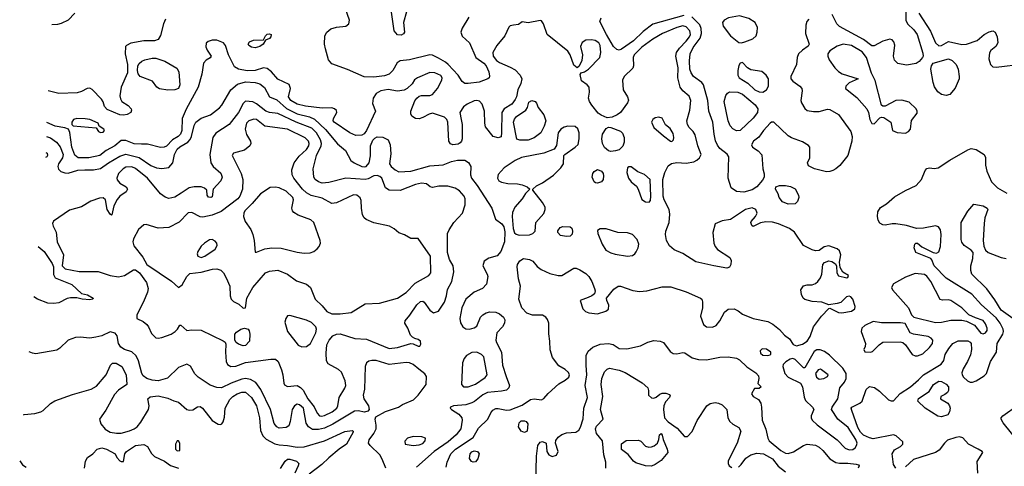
# Model space of a CAD drawing. Extents: x 1173029 to 1307123, y 522559 to 678521.
# Tile 427 of 623: x 1195359 to 1203581, y 612821 to 616549. Entities that reach past the tile are written whole.
import ezdxf

# ---------------------------------------------------------------- set-up
doc = ezdxf.new("R2010")
doc.units = 0

msp = doc.modelspace()

# ---------------------------------------------------------------- linework, layer by layer
at = {"layer": '0CON10XD'}
for points in [[(1199108.5, 616571.5), (1199052.4, 616477.6), (1199042.2, 616445), (1199052.7, 616412.7), (1199115.5, 616355.5), (1199169.1, 616235), (1199235, 616186.2), (1199255, 616164.4), (1199276.5, 616115), (1199283.3, 616076.7), (1199280, 616065), (1199267.5, 616055), (1199195, 616028.5), (1199105, 616015.5), (1199075, 616016.7), (1199055, 616032.9), (1199020, 616085), (1198938.1, 616175), (1198914.6, 616195), (1198857.3, 616227.3), (1198805, 616254), (1198785, 616256.1), (1198615.3, 616214.7), (1198535, 616206.2), (1198510.1, 616189.9), (1198474.8, 616125.2), (1198445, 616094.7), (1198405, 616081.3), (1198315, 616069.2), (1198235, 616071.2), (1198095, 616133.9), (1197965, 616180.9), (1197938.8, 616215), (1197912.7, 616305), (1197904.6, 616345), (1197906, 616414), (1197923.8, 616445), (1197956.7, 616473.3), (1198003, 616487), (1198083.5, 616496.5), (1198108, 616515), (1198111.9, 616545), (1198060.3, 616695)], [(1202760.8, 616685), (1202757.5, 616545), (1202773.6, 616515), (1202825, 616464.6), (1202852.8, 616425), (1202900.2, 616270.2), (1202902.5, 616245), (1202897, 616233), (1202869.7, 616200.3), (1202845, 616184.2), (1202765, 616170), (1202692.4, 616182.4), (1202665, 616212), (1202654.7, 616244.7), (1202666.3, 616336.3), (1202659.4, 616365), (1202645, 616382.5), (1202625, 616385.6), (1202565, 616370), (1202495, 616331.8), (1202475, 616332.4), (1202405, 616383.5), (1202205, 616491.3), (1202182.9, 616515), (1202142.1, 616592.1)], [(1196577.4, 616552.6), (1196558.9, 616515), (1196535, 616416.2), (1196516.2, 616383.8), (1196485, 616372.2), (1196395, 616372.9), (1196286.7, 616353.3), (1196250, 616335), (1196242, 616325), (1196239.2, 616265), (1196259.2, 616175), (1196260, 616105), (1196205, 615986.2), (1196195.5, 615915), (1196199.8, 615889.8), (1196212.9, 615865), (1196265, 615831.9), (1196289.4, 615805), (1196293, 615793), (1196286.7, 615775), (1196255, 615756.7), (1196225, 615751.2), (1196195, 615754.7), (1196089.5, 615799.5), (1196067.1, 615825), (1196055, 615863.8), (1196041.1, 615885), (1195965, 615965.6), (1195945, 615977.8), (1195923.3, 615975), (1195875, 615948.5), (1195840, 615940), (1195685, 615933.1), (1195595.5, 615955.6)], [(1195820, 616605), (1195764.6, 616545.4), (1195705, 616517.9), (1195675, 616509.2), (1195627, 616507)], [(1198589.5, 616615), (1198564, 616525), (1198570.8, 616445), (1198565, 616431.2), (1198545, 616420.6), (1198515, 616422.5), (1198486.4, 616455), (1198463.1, 616613.1)], [(1200905, 616583.3), (1200645, 616510.8), (1200565, 616451.9), (1200485, 616371.9), (1200385, 616302.2), (1200365, 616294.1), (1200345, 616299.6), (1200318.7, 616325), (1200259.6, 616425), (1200203.8, 616535), (1200213.8, 616565)], [(1201948.9, 616555), (1201932.1, 616535), (1201923, 616503), (1201921.5, 616435), (1201951.5, 616345), (1201941.8, 616328.2), (1201894.4, 616295.6), (1201863.1, 616265), (1201851.5, 616235), (1201846, 616174), (1201798.9, 616075), (1201797.1, 616055), (1201815.8, 616035), (1201874.4, 615995), (1201888.9, 615975), (1201892.2, 615955), (1201881.2, 615875), (1201886.4, 615855), (1201915, 615807.1), (1201935, 615791.1), (1201987.6, 615782.4), (1202035, 615782.2), (1202105, 615801.4), (1202125, 615800), (1202195, 615759.2), (1202298.9, 615615), (1202309.1, 615575), (1202308.2, 615535), (1202273.8, 615416.2), (1202207.4, 615332.6), (1202175, 615303.3), (1202149.5, 615290.5), (1202125, 615281.2), (1202095, 615280), (1201995, 615304.2), (1201945, 615330), (1201936.7, 615355), (1201956.7, 615395), (1201957.5, 615485), (1201945, 615498.8), (1201895, 615528.9), (1201805, 615561.9), (1201775, 615579.2), (1201655, 615692.9), (1201636.7, 615693.3), (1201625, 615684.3), (1201570.6, 615625), (1201532.1, 615567.9), (1201485.8, 615534.2), (1201470, 615505), (1201476.7, 615485), (1201525.8, 615455.8), (1201555, 615420), (1201564.4, 615305), (1201576.1, 615263.9), (1201574.1, 615235.9), (1201561.2, 615208.8), (1201515.3, 615154.7), (1201475, 615128.5), (1201405, 615109.6), (1201343.8, 615115), (1201300, 615145), (1201276.2, 615225), (1201281.2, 615405), (1201266.4, 615426.4), (1201205, 615472.9), (1201185, 615500.8), (1201169.3, 615539.3), (1201157.3, 615595), (1201147.3, 615695), (1201114, 615785), (1201105.4, 615875), (1201069.1, 616005), (1201054.4, 616025), (1200984.5, 616074.5), (1200965.4, 616105.4), (1200955.7, 616135.7), (1200951.4, 616205), (1200957.7, 616265), (1200983.6, 616316.4), (1201040.8, 616395), (1201052.6, 616435), (1201050, 616475), (1201037.5, 616507.5), (1200972.3, 616572.3)], [(1201385, 616355.5), (1201415, 616363.8), (1201480.7, 616389.3), (1201507.5, 616415), (1201517.1, 616445), (1201519.6, 616485), (1201501.5, 616525), (1201448.2, 616558.2), (1201368.5, 616581.5), (1201278.8, 616565), (1201241.4, 616545), (1201228.1, 616525), (1201233.1, 616495), (1201295.4, 616415), (1201365, 616358.8), (1201385, 616355.5)], [(1202867.8, 616605), (1202964.3, 616454.3), (1203005.5, 616355), (1203035, 616331.1), (1203055, 616333.9), (1203115, 616367.1), (1203225, 616342.3), (1203265.3, 616344.7), (1203353.8, 616376.2), (1203412.5, 616425), (1203455, 616449.1), (1203485, 616455.4), (1203504.7, 616444.7), (1203520.8, 616405), (1203526.9, 616355), (1203511.2, 616325), (1203468.9, 616291.1), (1203456.9, 616273.1), (1203451.9, 616221.9), (1203464.6, 616174.6), (1203485, 616156.7), (1203513.9, 616153.9), (1203745, 616179.7)], [(1198919.1, 612815), (1198927.1, 612855), (1198958.5, 612925), (1198998.9, 612965), (1199145, 613062.2), (1199190.4, 613139.6), (1199266.8, 613215), (1199292, 613268), (1199310.1, 613289.9), (1199335, 613302.3), (1199355, 613304.6), (1199425, 613290.5), (1199455, 613292.7), (1199555, 613330.9), (1199625, 613380), (1199655, 613384.4), (1199715, 613375.6), (1199735, 613388.1), (1199770.6, 613429.4), (1199860.6, 613509.4), (1199915, 613540), (1199943.3, 613565), (1199950, 613585), (1199941.1, 613605), (1199915, 613628.9), (1199860.5, 613660.5), (1199808.9, 613728.9), (1199787.3, 613792.7), (1199785.7, 613865), (1199776.4, 613926.4), (1199777.5, 614015), (1199767.4, 614047.4), (1199753.1, 614065), (1199725, 614082.3), (1199641.8, 614081.8), (1199595, 614099.6), (1199550.9, 614145), (1199525.6, 614215), (1199540, 614325), (1199524.4, 614385), (1199512.5, 614485), (1199515.6, 614505), (1199535, 614536), (1199565, 614555.8), (1199615, 614548.6), (1199645, 614532.9), (1199679.4, 614489.4), (1199713.3, 614463.3), (1199785, 614431.5), (1199855, 614414), (1199885, 614413.3), (1199985, 614474.4), (1200005, 614474.5), (1200035, 614461.8), (1200085, 614430.5), (1200110.5, 614405), (1200135.6, 614365), (1200159.2, 614305), (1200163.8, 614285), (1200158.3, 614261.7), (1200135.9, 614244.1), (1200105, 614231.2), (1200040, 614205), (1200060.8, 614135), (1200083.8, 614113.8), (1200112.6, 614102.6), (1200185, 614092.7), (1200253.8, 614115), (1200275, 614132), (1200278.5, 614165), (1200261.2, 614205), (1200260, 614225), (1200319.5, 614300.5), (1200355, 614324.4), (1200375, 614324.4), (1200478.3, 614288.3), (1200535, 614280.4), (1200595, 614286.7), (1200725, 614319.1), (1200795, 614319.5), (1200925, 614277.5), (1201043.3, 614225), (1201053.8, 614215), (1201060, 614195), (1201060, 614145), (1201043.8, 614075), (1201068.8, 614005), (1201094.1, 613984.1), (1201145, 613983.8), (1201175, 613996.7), (1201205, 614036.2), (1201245, 614108), (1201275, 614133.1), (1201324.3, 614134.3), (1201358.7, 614118.7), (1201395, 614091.4), (1201484.2, 614054.2), (1201605, 614030), (1201646.7, 614006.7), (1201702.8, 613962.8), (1201745, 613916), (1201785.7, 613885.7), (1201817.3, 613837.3), (1201846.1, 613826.1), (1201895, 613841.9), (1201935.4, 613864.6), (1201958.9, 613905), (1201988.5, 613985), (1202054.5, 614075.5), (1202115, 614137.5), (1202125, 614140), (1202195, 614105.8), (1202225, 614101.9), (1202305, 614115.5), (1202331.4, 614135), (1202335.6, 614155), (1202316.9, 614215), (1202298.8, 614235), (1202285, 614240), (1202263.6, 614236.4), (1202215, 614188.8), (1202185, 614178.8), (1202115, 614170), (1202057.5, 614192.5), (1201975, 614196.9), (1201915, 614214.2), (1201902, 614225), (1201886.7, 614255), (1201882.5, 614295), (1201905, 614326.7), (1201933.9, 614336.1), (1201975, 614336.7), (1202003.6, 614346.4), (1202023.3, 614365), (1202045.7, 614394.3), (1202058, 614425), (1202064.1, 614505.9), (1202078.8, 614521.2), (1202114.5, 614535.5), (1202140.9, 614530.9), (1202172.3, 614512.3), (1202180.7, 614490.7), (1202181.2, 614435), (1202195, 614410), (1202265, 614394), (1202275, 614397.5), (1202280, 614415), (1202232.5, 614442.5), (1202209.5, 614479.5), (1202205.7, 614525), (1202216.7, 614585), (1202205, 614620), (1202185, 614637.1), (1202115, 614660.8), (1202077, 614653), (1202035, 614622), (1202005, 614620.8), (1201975, 614629.2), (1201905, 614662.9), (1201828.6, 614775), (1201787.1, 614807.1), (1201695, 614846.2), (1201645, 614859.5), (1201588.8, 614861.2), (1201545, 614853.8), (1201485, 614822.5), (1201471.7, 614831.7), (1201463.8, 614855), (1201466.7, 614865), (1201504.3, 614905.7), (1201515.7, 614935), (1201505, 614966), (1201475, 614979.1), (1201420, 614965), (1201295, 614881.4), (1201225, 614869.2), (1201166.2, 614843.8), (1201147.3, 614772.7), (1201154.6, 614684.6), (1201165, 614656.2), (1201185, 614630.8), (1201290, 614565), (1201298.8, 614538.8), (1201296.9, 614505), (1201285, 614484.2), (1201265, 614475.8), (1201155, 614493.3), (1201005, 614527.7), (1200896.6, 614596.6), (1200825, 614628.8), (1200785, 614661.5), (1200759.1, 614705), (1200751.2, 614755), (1200755.4, 614785), (1200781.6, 614855), (1200789.1, 614925), (1200781.6, 614965), (1200740.6, 615045), (1200732.1, 615075), (1200730.5, 615215), (1200744.7, 615275), (1200775, 615328.5), (1200800.5, 615349.5), (1200845, 615358.4), (1200925, 615350.8), (1200987.7, 615362.3), (1201014.1, 615375.9), (1201034.5, 615395), (1201049.6, 615425), (1201022.5, 615495), (1200998.9, 615588.9), (1200982, 615615), (1200948.3, 615648.3), (1200934.4, 615675), (1200930.6, 615705), (1200955.9, 615794.1), (1200963.4, 615875), (1200950.2, 615910.2), (1200897.1, 615955), (1200875.3, 615985), (1200854.6, 616065), (1200858.1, 616148.1), (1200847.1, 616202.9), (1200838.6, 616245), (1200844.2, 616275), (1200867.6, 616312.4), (1200925, 616368.8), (1200952.4, 616405), (1200960.6, 616425), (1200953.6, 616455), (1200925, 616489.7), (1200895, 616497.5), (1200847.5, 616485), (1200727.1, 616435), (1200645, 616387.5), (1200555, 616321.1), (1200488.7, 616255), (1200482.5, 616235), (1200485.5, 616165), (1200479.4, 616145), (1200406.5, 616075), (1200392.9, 616045), (1200399.1, 615965), (1200435.6, 615905), (1200442.7, 615877.3), (1200434.3, 615855), (1200374.7, 615775.3), (1200349.2, 615755), (1200306, 615735), (1200265, 615729.6), (1200215, 615750.9), (1200189.2, 615769.2), (1200137.5, 615835), (1200117, 615867), (1200109.2, 615895), (1200117.8, 615945), (1200112.9, 615985), (1200098, 616005), (1200049.7, 616039.7), (1200039.3, 616090.7), (1200047.5, 616105), (1200075, 616114.2), (1200108, 616135), (1200204.4, 616235), (1200212.9, 616275), (1200205.7, 616335), (1200194.7, 616355), (1200165, 616375.8), (1200135, 616380.6), (1200085, 616377.7), (1200055, 616358.9), (1200042.7, 616325), (1200057.8, 616255), (1200051.7, 616208.3), (1200029.7, 616160.3), (1200013, 616147), (1199985, 616168.8), (1199955.4, 616255), (1199936.4, 616286.4), (1199763.3, 616425), (1199733.9, 616513.9), (1199715, 616540), (1199705, 616542.5), (1199605, 616522), (1199555, 616532.5), (1199525, 616510), (1199483, 616503), (1199455, 616496.7), (1199442.7, 616487.3), (1199410.9, 616415), (1199342.1, 616335), (1199309.3, 616275), (1199313.5, 616245), (1199339.9, 616209.9), (1199365, 616192.4), (1199455, 616153.9), (1199495, 616130), (1199537.4, 616087.4), (1199550.8, 616055), (1199542.9, 616017.1), (1199518.1, 615965), (1199507.5, 615905), (1199497.6, 615882.4), (1199468, 615845), (1199404.6, 615805.4), (1199384, 615775), (1199383.4, 615606.6), (1199378, 615572), (1199355, 615562), (1199313.4, 615573.4), (1199248.8, 615655), (1199242.5, 615685), (1199239.2, 615785), (1199222, 615845), (1199197.8, 615867.8), (1199175, 615875.5), (1199155, 615873.3), (1199095, 615844.4), (1199065, 615822.2), (1199034.5, 615775), (1199046.4, 615716.4), (1199053.1, 615675), (1199052.9, 615555), (1199047.5, 615535), (1199038.3, 615521.7), (1199019.4, 615510.6), (1198975, 615503.3), (1198955, 615512.5), (1198943.1, 615535), (1198933.6, 615695), (1198925.3, 615715.3), (1198905.3, 615735.3), (1198805, 615767.8), (1198778, 615762), (1198725, 615731.9), (1198695, 615722.5), (1198665, 615723.8), (1198633.9, 615743.9), (1198624.2, 615764.2), (1198624, 615785), (1198658.7, 615871.3), (1198676, 615895), (1198695, 615910.8), (1198713.4, 615916.6), (1198785, 615916.4), (1198805, 615926.2), (1198846.8, 615975), (1198884.4, 616045), (1198887.3, 616065), (1198875, 616084.3), (1198825, 616106.4), (1198785, 616108.8), (1198680, 616065), (1198655, 616046), (1198636, 616015), (1198595.5, 615974.5), (1198568, 615962), (1198515, 615953.5), (1198435, 615967.1), (1198375, 615954.4), (1198335, 615932.5), (1198309.2, 615895), (1198305, 615850), (1198331.2, 615785), (1198256.2, 615625), (1198235, 615596.9), (1198215.4, 615584.6), (1198165, 615581.5), (1198115, 615604.5), (1197983.5, 615695), (1197977.8, 615705), (1197978.9, 615725), (1198008, 615775), (1198005, 615790), (1197986.4, 615806.4), (1197964.4, 615814.4), (1197885, 615810.5), (1197745, 615826.8), (1197675.2, 615845.2), (1197622.7, 615875), (1197602.7, 615905), (1197620, 615975), (1197609.6, 616009.6), (1197515, 616051.8), (1197462.8, 616112.8), (1197425, 616141.5), (1197395, 616147.5), (1197325, 616126.5), (1197257.2, 616122.8), (1197186, 616135), (1197151.4, 616155), (1197102, 616255), (1197078.6, 616335), (1197060.8, 616355), (1197005, 616377.3), (1196965, 616379.1), (1196931.5, 616368.5), (1196917.4, 616352.6), (1196913.4, 616323.4), (1196924.3, 616294.3), (1196956.4, 616243.6), (1196949.3, 616230.7), (1196915, 616212.5), (1196892.7, 616187.3), (1196880.8, 616095), (1196848.8, 615985), (1196748.8, 615801.2), (1196715.8, 615725), (1196713.2, 615625), (1196702, 615595), (1196682.7, 615575), (1196634.9, 615545.1), (1196585, 615492.7), (1196565, 615484.5), (1196535, 615483.3), (1196425, 615508.9), (1196375, 615510.7), (1196315, 615513.1), (1196245, 615540), (1196205, 615542), (1196152.9, 615495), (1196081.9, 615458.1), (1196029.2, 615415), (1195935, 615394.8), (1195847.5, 615397.5), (1195819.5, 615419.5), (1195793.5, 615485), (1195776.4, 615606.4), (1195765.8, 615635.8), (1195736.7, 615646.7), (1195655, 615661.2), (1195586, 615691.1)], [(1197325, 616313.8), (1197295, 616319.3), (1197273.3, 616335), (1197268.1, 616345), (1197277.5, 616365), (1197311.9, 616378.1), (1197395, 616380), (1197411.2, 616415), (1197425, 616428.8), (1197445, 616431.2), (1197457.5, 616425), (1197456.7, 616405), (1197445, 616393.3), (1197411.7, 616378.3), (1197392.9, 616345), (1197362.9, 616325), (1197325, 616313.8)], [(1202755, 615602.5), (1202782, 615615), (1202798, 615635), (1202805, 615707.5), (1202852.3, 615767.7), (1202854, 615785), (1202845.7, 615805.7), (1202785, 615862), (1202725, 615877.5), (1202675, 615876), (1202585, 615828), (1202565, 615826.2), (1202555.6, 615835.6), (1202502.4, 616042.4), (1202472.7, 616102.7), (1202431.1, 616235), (1202395, 616281.3), (1202305.8, 616335), (1202235, 616343.6), (1202185, 616329.4), (1202125, 616288.1), (1202107.8, 616265), (1202106.5, 616245), (1202118.5, 616215), (1202166.2, 616146.2), (1202195, 616116.2), (1202227.1, 616097.1), (1202360, 616055), (1202285, 616022), (1202258, 615995), (1202256, 615975), (1202348.5, 615898.5), (1202431.5, 615805), (1202447.3, 615775), (1202458, 615715), (1202475, 615683.8), (1202495, 615680), (1202541.2, 615728.8), (1202555, 615736.2), (1202575, 615733.8), (1202633.6, 615693.6), (1202647.5, 615625), (1202687, 615607), (1202755, 615602.5)], [(1196595, 615961.3), (1196525, 615971.5), (1196504.4, 615985), (1196466.8, 616036.8), (1196364.6, 616074.6), (1196348.3, 616098.3), (1196341.9, 616125), (1196346.5, 616165), (1196356.7, 616183.3), (1196378.3, 616201.7), (1196405, 616213.8), (1196465, 616227.3), (1196495, 616227.3), (1196571.9, 616201.9), (1196670, 616145), (1196687.1, 616115), (1196695.4, 616004.6), (1196685, 615974.4), (1196655, 615964.6), (1196595, 615961.3)], [(1201565, 615943.8), (1201595.3, 615965), (1201610.9, 615995), (1201610.7, 616055), (1201592.7, 616085), (1201555, 616117.5), (1201465, 616131.4), (1201436.6, 616146.6), (1201395, 616191.2), (1201375, 616186.2), (1201363.6, 616166.4), (1201354.5, 616125), (1201356.9, 616085), (1201365.7, 616065), (1201440.3, 616020.3), (1201497.5, 615965), (1201535, 615945.8), (1201565, 615943.8)], [(1203095, 615917.3), (1203055, 615924.4), (1203025, 615947.1), (1202998.5, 615988.5), (1202985.3, 616025.3), (1202967.5, 616135), (1202971.4, 616165), (1202988, 616185), (1203115, 616222), (1203145, 616209.2), (1203177.9, 616175), (1203194.6, 616135), (1203204, 616075), (1203202.5, 616055), (1203171.3, 615978.7), (1203125, 615923.6), (1203095, 615917.3)], [(1195581.8, 615574), (1195615, 615562.4), (1195666.7, 615526.7), (1195697.4, 615487.4), (1195721, 615425), (1195715.3, 615395), (1195682.3, 615345), (1195676.4, 615325), (1195682.7, 615302.7), (1195703.3, 615283.3), (1195735, 615270), (1195765, 615267.3), (1195845, 615293.5), (1195904, 615296), (1195975, 615295.9), (1196035, 615308), (1196100, 615355), (1196195, 615410.2), (1196245, 615425.7), (1196357.9, 615397.9), (1196455, 615332.2), (1196501.5, 615311.5), (1196545, 615305.9), (1196605, 615315.5), (1196636.9, 615353.1), (1196653, 615425), (1196675, 615468.8), (1196695, 615489.2), (1196761.9, 615528.1), (1196781.1, 615548.9), (1196793.1, 615575), (1196815, 615666.2), (1196831.1, 615695), (1196875, 615727.3), (1196951.2, 615755), (1197027.4, 615812.6), (1197046.7, 615835), (1197121.9, 615965), (1197178.2, 616011.7), (1197245, 616031.7), (1197325.2, 616025.2), (1197365.2, 616015.2), (1197403.6, 615983.6), (1197444.3, 615905), (1197505, 615878.9), (1197587, 615807), (1197675, 615764.5), (1197778.5, 615738.5), (1197819.8, 615719.8), (1197913.2, 615633.2), (1198013.9, 615513.9), (1198078.3, 615458.3), (1198124.5, 615374.5), (1198153, 615353), (1198215, 615324.7), (1198235, 615320.5), (1198253.1, 615325), (1198277, 615353), (1198287.2, 615412.8), (1198289.4, 615495), (1198307.1, 615542.9), (1198325, 615561), (1198345, 615570.5), (1198390.5, 615569.5), (1198434.4, 615545), (1198453.1, 615505), (1198459.3, 615429.3), (1198446.5, 615345), (1198460, 615325), (1198494.6, 615295), (1198525, 615279.1), (1198625, 615283.7), (1198785, 615329.5), (1198895, 615338.1), (1198965, 615365.8), (1199015, 615376.3), (1199075, 615377.3), (1199107.8, 615357.8), (1199126.1, 615325), (1199122.1, 615255), (1199130.9, 615225), (1199178.5, 615165), (1199300.8, 614975), (1199333.3, 614885), (1199385, 614846.2), (1199400.9, 614820.9), (1199409.3, 614779.3), (1199408.5, 614695), (1199376.1, 614613.9), (1199345, 614577.5), (1199275, 614558), (1199237.5, 614532.5), (1199226, 614495), (1199262.5, 614425), (1199267.1, 614405), (1199257.9, 614342.1), (1199223.8, 614305), (1199154.7, 614275.3), (1199085, 614217.1), (1199050.8, 614145), (1199033.6, 614055), (1199039.7, 614019.7), (1199058, 613985), (1199085, 613969.2), (1199115, 613967.1), (1199153, 613977), (1199175, 613991.2), (1199205.6, 614065), (1199225, 614086.7), (1199255, 614103.5), (1199285, 614109.5), (1199335, 614106.5), (1199365, 614092.7), (1199398.9, 614065), (1199410, 614045), (1199408.1, 614015), (1199390, 613985), (1199343.8, 613935), (1199335.7, 613875), (1199340, 613855), (1199382.9, 613775), (1199391.5, 613665), (1199421.5, 613571.5), (1199448.6, 613495), (1199442.5, 613475), (1199425, 613457.5), (1199382.8, 613447.2), (1199265, 613437.5), (1199225, 613418.8), (1199157.4, 613362.6), (1199135, 613351.8), (1199085, 613334.6), (1198980, 613325), (1198957.5, 613315), (1198953.8, 613305), (1198963.8, 613295), (1199025.4, 613255.4), (1199050.8, 613225), (1199053.1, 613205), (1199041.2, 613135), (1199003.9, 613085), (1198936.8, 613025), (1198818.8, 612945), (1198672.9, 612815)], [(1201345, 615620.5), (1201315, 615637.1), (1201292.7, 615662.7), (1201275, 615706.2), (1201242.5, 615865), (1201254.7, 615915.3), (1201268.1, 615935), (1201285, 615946.5), (1201355, 615943.1), (1201395, 615926.3), (1201499.8, 615839.8), (1201523.3, 615805), (1201520.9, 615775), (1201485, 615726.7), (1201375, 615623.6), (1201345, 615620.5)], [(1197878.6, 613238.6), (1197905, 613244.2), (1197968.2, 613275), (1198006.5, 613305), (1198016.4, 613325), (1198027.3, 613395), (1198075, 613472.9), (1198082.3, 613495), (1198077.9, 613535), (1198045, 613608), (1198019.7, 613629.7), (1197935.7, 613675.7), (1197921.7, 613701.7), (1197917.5, 613765), (1197923.5, 613835), (1197942.7, 613875), (1197975, 613909.4), (1198005, 613924.3), (1198035, 613925.6), (1198156.7, 613886.7), (1198255, 613883.2), (1198445, 613803.3), (1198515, 613812.3), (1198625, 613847.1), (1198645, 613844.3), (1198685, 613824), (1198700, 613825), (1198709.5, 613840.5), (1198705.8, 613865), (1198685, 613880.8), (1198658.8, 613888.8), (1198637.7, 613897.7), (1198621.2, 613915), (1198599.2, 613975), (1198576.2, 614015), (1198576.7, 614035), (1198617.9, 614082.1), (1198675, 614168.6), (1198705, 614195.6), (1198725, 614198.6), (1198735, 614192.5), (1198785, 614124), (1198815, 614101.2), (1198855, 614116.7), (1198905, 614190), (1198923, 614243), (1198932.6, 614297.4), (1198967.1, 614365), (1198984.2, 614445.8), (1198978.9, 614495), (1198947.4, 614547.4), (1198930.8, 614605), (1198931.5, 614765), (1198943.9, 614795), (1198985.4, 614855), (1199055.8, 614935), (1199080, 615005), (1199080, 615055), (1199071.2, 615075), (1199030.1, 615120.1), (1198995, 615143.6), (1198935, 615160.8), (1198859.5, 615160.5), (1198805, 615149.2), (1198786.7, 615155), (1198755, 615178.6), (1198714.5, 615184.5), (1198665, 615173.8), (1198535, 615124.5), (1198445, 615126.5), (1198414.3, 615145), (1198382.2, 615225), (1198365, 615241.5), (1198345, 615249.6), (1198315, 615245.4), (1198268.8, 615221.2), (1198245, 615215.3), (1198082.6, 615227.4), (1197940.2, 615189.8), (1197885, 615185.9), (1197854.8, 615194.8), (1197826.7, 615215), (1197815.5, 615235), (1197808.5, 615305), (1197836.2, 615415), (1197876.4, 615495), (1197878.9, 615515), (1197870.7, 615545), (1197836.6, 615605), (1197798.4, 615645), (1197666.2, 615693.8), (1197515, 615766.1), (1197445, 615775.3), (1197415, 615785.3), (1197335, 615847.5), (1197305, 615863.8), (1197245, 615868.1), (1197225, 615850), (1197185.4, 615775), (1197107.1, 615675), (1196997.6, 615602.4), (1196971.1, 615565), (1196946.2, 615425), (1196955.4, 615355.4), (1196973.1, 615325), (1197037.6, 615267.6), (1197050, 615235), (1197038.1, 615205), (1196975.8, 615135), (1196965, 615070), (1196955, 615064.3), (1196935, 615066.7), (1196923.8, 615085), (1196921.2, 615125), (1196903.2, 615143.2), (1196873.6, 615153.6), (1196815, 615153.8), (1196775, 615146), (1196708.4, 615101.6), (1196655, 615067.3), (1196605, 615057.1), (1196575, 615067.5), (1196534.7, 615094.7), (1196425.7, 615225), (1196325, 615307.5), (1196295, 615320), (1196245, 615318.2), (1196222.9, 615305), (1196183.1, 615265), (1196169.2, 615225), (1196172.4, 615212.4), (1196195, 615186), (1196246.7, 615155), (1196260, 615135), (1196247, 615113), (1196196.2, 615075), (1196173, 615047), (1196145.9, 614994.1), (1196129.3, 614920.7), (1196125, 614917.5), (1196113.3, 614925), (1196088.8, 614965), (1196075.8, 615045.8), (1196055, 615062), (1196025, 615060.8), (1195952.5, 615035), (1195875, 614986.2), (1195775, 614960.6), (1195642.4, 614867.6), (1195633.2, 614846.8), (1195639.4, 614825), (1195664.3, 614775), (1195670.6, 614695), (1195724.6, 614585), (1195714.2, 614495), (1195739.4, 614469.4), (1195855, 614446.9), (1196015, 614447.3), (1196115, 614414.7), (1196185, 614402.8), (1196235, 614413.4), (1196307.9, 614462.1), (1196325, 614461.6), (1196360, 614435), (1196418.2, 614355), (1196431.2, 614305), (1196425.3, 614274.7), (1196393.5, 614195), (1196336.2, 614085), (1196336.7, 614055), (1196389.7, 614029.7), (1196420.8, 614005), (1196435.6, 613985), (1196458.3, 613928.3), (1196495, 613892.9), (1196515, 613889.4), (1196545, 613895.6), (1196622.5, 613925), (1196656, 613945), (1196676.7, 613965), (1196695, 614000), (1196705, 614000), (1196755, 613954), (1196795, 613960), (1196875, 613958), (1197058.3, 613868.3), (1197076, 613856), (1197080.7, 613840.7), (1197077.1, 613775), (1197082.9, 613695), (1197095, 613672), (1197122.5, 613655), (1197165, 613657.5), (1197245, 613687.1), (1197455, 613715.8), (1197495.9, 613715.9), (1197517, 613697), (1197545.5, 613625.5), (1197556.9, 613585), (1197563.8, 613515), (1197571.2, 613501.2), (1197596.1, 613486.1), (1197675, 613496.5), (1197705, 613479.6), (1197725.5, 613455.5), (1197765, 613383.3), (1197817, 613317), (1197844, 613264), (1197863.6, 613243.6), (1197878.6, 613238.6)], [(1199534.2, 615544.2), (1199510.7, 615550.7), (1199483.5, 615695), (1199490.9, 615719.1), (1199507.8, 615742.2), (1199586.2, 615795), (1199598.8, 615815), (1199609.3, 615860.7), (1199635, 615876), (1199662.5, 615865), (1199673.6, 615853.6), (1199687.5, 615815), (1199736.4, 615755), (1199751.1, 615705), (1199739.6, 615660.4), (1199711.9, 615605), (1199655, 615563.1), (1199605, 615544.5), (1199534.2, 615544.2)], [(1200805, 615533.8), (1200818, 615545), (1200822.5, 615565), (1200815, 615600), (1200790.9, 615640.9), (1200751.2, 615671.2), (1200725, 615727.5), (1200695, 615736.7), (1200665, 615728.8), (1200645, 615716.2), (1200634.2, 615695), (1200655, 615650), (1200735, 615580), (1200793.3, 615535), (1200805, 615533.8)], [(1196035, 615606.7), (1196055, 615610), (1196067.5, 615625), (1196062.5, 615635), (1196021.7, 615661.7), (1196013.3, 615685), (1195943.8, 615715), (1195905, 615722.8), (1195835, 615725.3), (1195809.2, 615715), (1195794.4, 615695), (1195795.7, 615675.7), (1195804.2, 615664.2), (1195997.5, 615647.5), (1196017.5, 615615), (1196035, 615606.7)], [(1197964, 614094), (1198035, 614094.6), (1198126.2, 614105), (1198245, 614176.5), (1198362.7, 614182.7), (1198515, 614225.4), (1198585, 614272.1), (1198660.5, 614349.5), (1198775, 614413.5), (1198791.9, 614435), (1198789.4, 614575), (1198685, 614722.5), (1198625, 614723.8), (1198573, 614753), (1198525, 614770.8), (1198484.6, 614804.6), (1198445.9, 614825.9), (1198315, 614853.6), (1198252, 614882), (1198235.3, 614895.3), (1198221.3, 614921.3), (1198212.4, 614975), (1198211.1, 615041.1), (1198202.4, 615062.4), (1198175, 615083.8), (1198145, 615087.3), (1198005, 615021.8), (1197965, 615014.6), (1197885, 615059.2), (1197791.8, 615081.8), (1197754.2, 615104.2), (1197719.3, 615135), (1197647.7, 615225), (1197635.4, 615255), (1197632.3, 615295), (1197650, 615355), (1197691.3, 615408.7), (1197752.9, 615465), (1197773.9, 615495), (1197776.7, 615515), (1197770.8, 615535), (1197742.7, 615562.7), (1197595, 615636.7), (1197405, 615661.1), (1197335.6, 615715), (1197315, 615720), (1197271.4, 615705), (1197252.2, 615685), (1197242.5, 615635), (1197252.2, 615592.2), (1197285.4, 615535), (1197288.2, 615515), (1197280.9, 615495), (1197235, 615460), (1197145, 615435.6), (1197131.9, 615415), (1197208.9, 615265), (1197223.1, 615215), (1197220.8, 615135), (1197197.1, 615075), (1197180, 615055), (1197041.1, 614948.9), (1196965, 614917.1), (1196888.3, 614901.7), (1196865, 614902.7), (1196795, 614939.5), (1196765, 614937.5), (1196691.2, 614858.8), (1196605, 614815.5), (1196515, 614808.7), (1196415, 614838.5), (1196395, 614836.2), (1196351.8, 614798.2), (1196309.4, 614719.4), (1196303.2, 614695), (1196311.4, 614661.4), (1196387.7, 614567.7), (1196420.6, 614505), (1196626.5, 614366.5), (1196685, 614314), (1196715, 614336), (1196754, 614406), (1196780.6, 614429.4), (1196875, 614442.4), (1196968, 614468), (1197005, 614468.5), (1197037.8, 614457.8), (1197060.6, 614435), (1197084.4, 614395), (1197113.3, 614325), (1197116.1, 614245), (1197125.4, 614215), (1197145, 614197.5), (1197189.2, 614175), (1197225, 614140.6), (1197245.5, 614145), (1197256.8, 614225), (1197305, 614314.4), (1197410.8, 614435), (1197445, 614451.1), (1197515, 614458.5), (1197595, 614425.5), (1197670, 614370), (1197755, 614341.1), (1197787.8, 614315), (1197825.5, 614215.5), (1197885, 614160.8), (1197922.5, 614112.5), (1197964, 614094)], [(1199530.2, 614750.2), (1199615, 614754.5), (1199644.6, 614765.4), (1199662.9, 614785), (1199670, 614855), (1199735, 614932.2), (1199747.7, 614965), (1199746.2, 614985), (1199725, 615024.2), (1199642.5, 615125), (1199642.5, 615135), (1199675, 615162.9), (1199725, 615187.3), (1199817.4, 615252.6), (1199878.7, 615311.3), (1199898.5, 615345), (1199904, 615415), (1199910, 615425), (1199998, 615485), (1200021.3, 615508.7), (1200031.5, 615555), (1200030.9, 615605), (1200019.4, 615639.4), (1199997.6, 615657.6), (1199935, 615660), (1199905, 615652.7), (1199877.8, 615635), (1199856.4, 615605), (1199840.2, 615499.8), (1199821.7, 615468.3), (1199735, 615436.1), (1199549.4, 615399.4), (1199495, 615373.2), (1199405, 615312.5), (1199353.3, 615256.7), (1199348.5, 615225), (1199360, 615205), (1199383.3, 615193.3), (1199435, 615180.8), (1199515, 615178.8), (1199555, 615171.5), (1199596.7, 615155), (1199620, 615135), (1199582.1, 615097.9), (1199554.2, 615055), (1199493.8, 614985), (1199475, 614940), (1199472.2, 614905), (1199478.6, 614805), (1199490.4, 614770.4), (1199505, 614758.1), (1199530.2, 614750.2)], [(1200295, 615448.1), (1200275, 615454.3), (1200243.4, 615483.4), (1200226.7, 615515), (1200220, 615555), (1200225.6, 615595), (1200255, 615640), (1200275, 615652.9), (1200295, 615650.6), (1200375, 615619.4), (1200392, 615602), (1200405.4, 615565.4), (1200406.6, 615526.6), (1200395.9, 615494.1), (1200365.9, 615464.1), (1200335, 615453.5), (1200295, 615448.1)], [(1195577.1, 615441.2), (1195588.1, 615435), (1195592.2, 615415), (1195584.4, 615405), (1195575.6, 615400)], [(1202307.1, 613287.1), (1202303.1, 613305), (1202308, 613315), (1202375, 613348.9), (1202394, 613366), (1202427.6, 613462.4), (1202455, 613486), (1202497.6, 613477.6), (1202537.8, 613447.8), (1202613.3, 613375), (1202635, 613366.2), (1202655, 613366.7), (1202711.4, 613428.6), (1202797.1, 613485), (1202865, 613541.8), (1202906.2, 613585), (1203054.2, 613675), (1203076, 613705), (1203088, 613755), (1203118, 613805), (1203151.2, 613845), (1203195, 613869.6), (1203275, 613868.5), (1203295, 613858.1), (1203304.3, 613845), (1203305.5, 613795), (1203297.4, 613752.6), (1203274.2, 613695), (1203236.2, 613633.8), (1203227.4, 613602.6), (1203228.2, 613585), (1203239.6, 613565), (1203272.5, 613535), (1203294.7, 613524.7), (1203315, 613523.3), (1203345, 613533.4), (1203413.3, 613575), (1203432.7, 613595), (1203464.7, 613695), (1203514.6, 613775), (1203520.8, 613845), (1203569.3, 613925), (1203574.1, 613945), (1203570.3, 613965), (1203546.8, 614015), (1203511.6, 614061.6), (1203389.6, 614169.6), (1203309.1, 614259.1), (1203095, 614392.9), (1202993.8, 614495), (1202975.7, 614545.7), (1202965.8, 614555.8), (1202841.2, 614605), (1202828, 614645), (1202833.8, 614675), (1202842.5, 614685), (1202855, 614683.3), (1202892.3, 614652.3), (1202985.9, 614605.9), (1203015, 614601.2), (1203035, 614611.2), (1203048.5, 614655), (1203054, 614755), (1203047.5, 614795), (1203030.2, 614820.2), (1203005, 614829.4), (1202905, 614807.8), (1202847, 614807), (1202765, 614830.6), (1202675, 614845.6), (1202645, 614845.6), (1202586.8, 614833.2), (1202565, 614835.7), (1202541.2, 614851.2), (1202528.1, 614875), (1202521.1, 614905), (1202523.5, 614945), (1202547.6, 614982.4), (1202597.6, 615012.4), (1202665, 615070), (1202755, 615122.9), (1202844.5, 615165.5), (1202888.6, 615215), (1202920.7, 615289.3), (1202935, 615306), (1202955, 615314), (1202995, 615307.5), (1203027.6, 615312.4), (1203125, 615375.4), (1203275, 615463.6), (1203305, 615472.7), (1203347, 615467), (1203412, 615425), (1203425, 615400), (1203422.5, 615335), (1203433.5, 615285), (1203474.4, 615195), (1203524, 615145), (1203601.2, 615101.2)], [(1200615, 615026.7), (1200625, 615040), (1200628.1, 615075), (1200624, 615215), (1200575, 615257.1), (1200520, 615280), (1200465, 615322), (1200445, 615321.2), (1200435, 615312.5), (1200428, 615275), (1200442.5, 615225), (1200466.2, 615195), (1200509.4, 615159.4), (1200524.4, 615134.4), (1200555, 615049.2), (1200585, 615030), (1200615, 615026.7)], [(1200185, 615183.8), (1200166.4, 615186.4), (1200156.1, 615196.1), (1200140, 615235), (1200144, 615265), (1200155, 615282.5), (1200185, 615300), (1200215.9, 615285.9), (1200230, 615265), (1200233.8, 615245), (1200230, 615215), (1200216.7, 615195), (1200185, 615183.8)], [(1201775, 615008.9), (1201729.1, 615029.1), (1201701.1, 615065), (1201692.9, 615095), (1201671.2, 615135), (1201673.3, 615155), (1201704.3, 615165.7), (1201755, 615165.6), (1201795.5, 615155.5), (1201835, 615136), (1201861.9, 615085), (1201865.6, 615065), (1201855, 615032), (1201835, 615011.4), (1201775, 615008.9)], [(1197735, 614600), (1197785, 614604.4), (1197814.6, 614615.4), (1197843.8, 614636.2), (1197860, 614655), (1197870, 614685), (1197868.6, 614705), (1197815.5, 614855), (1197789.3, 614879.3), (1197685, 614918.2), (1197648.5, 614938.5), (1197635.6, 614955), (1197630, 614975), (1197644.5, 615045), (1197638.5, 615065), (1197585, 615116.5), (1197525, 615145.5), (1197495, 615151.9), (1197451.1, 615148.9), (1197369.4, 615095), (1197300.4, 615015), (1197239.1, 614955), (1197230, 614935), (1197228.5, 614905), (1197240.4, 614865), (1197287.8, 614797.8), (1197306.6, 614755), (1197318, 614705), (1197325, 614610), (1197335, 614608.8), (1197405, 614635.6), (1197465, 614643.6), (1197542.8, 614642.8), (1197675, 614608.6), (1197735, 614600)], [(1203652.5, 614055), (1203554.1, 614125), (1203501.8, 614211.8), (1203435, 614303.3), (1203310, 614425), (1203300.8, 614455), (1203300, 614495), (1203318.8, 614555), (1203320, 614605), (1203303.3, 614625), (1203244.2, 614664.2), (1203225, 614692.5), (1203220, 614715), (1203220.8, 614855), (1203275, 614951.2), (1203325, 615008.8), (1203405, 614995.8), (1203437.5, 614975), (1203443.3, 614965), (1203418.5, 614895), (1203412.2, 614847.8), (1203405.5, 614705), (1203410, 614660), (1203424.5, 614624.5), (1203445.5, 614605.5), (1203555, 614563.3), (1203595, 614555.4)], [(1199925, 614738.8), (1199875, 614746.7), (1199852.3, 614772.3), (1199852.3, 614787.7), (1199872.5, 614815), (1199895, 614823.3), (1199955, 614820), (1199968.3, 614808.3), (1199976.2, 614785), (1199971.7, 614758.3), (1199955, 614742.5), (1199925, 614738.8)], [(1200435, 614575.4), (1200475, 614581.1), (1200495.4, 614594.6), (1200507.6, 614612.4), (1200523.9, 614646.1), (1200528.8, 614675), (1200515.4, 614715), (1200475.7, 614755.7), (1200435, 614769.6), (1200352.9, 614772.9), (1200255, 614802.1), (1200206.8, 614803.2), (1200185, 614788.8), (1200185.7, 614765), (1200221.9, 614675), (1200254.6, 614624.6), (1200295, 614601.9), (1200332, 614592), (1200435, 614575.4)], [(1196875, 614564.6), (1196904.2, 614575), (1196992.5, 614635), (1197008.6, 614665), (1197004.2, 614685), (1196990.2, 614700.2), (1196965, 614713.1), (1196945, 614711.4), (1196902, 614685), (1196875, 614658.6), (1196845.6, 614615), (1196840, 614595), (1196847.5, 614575), (1196875, 614564.6)], [(1195513.1, 614655.6), (1195564.6, 614614.6), (1195630, 614515), (1195641.4, 614485), (1195642.4, 614422.4), (1195654.5, 614394.5), (1195795, 614338.8), (1195873.9, 614263.9), (1195925, 614251.2), (1195972.5, 614225), (1195970, 614215), (1195945, 614212), (1195880, 614215), (1195835, 614228), (1195782.3, 614227.7), (1195755, 614220.8), (1195685, 614184.5), (1195645, 614179.4), (1195595, 614182.9), (1195506.7, 614215), (1195476.8, 614235.4)], [(1203405, 613925.5), (1203425, 613934.4), (1203438.1, 613955), (1203436.7, 613975), (1203425, 614009.2), (1203405, 614037.5), (1203339.1, 614059.1), (1203285.8, 614085.8), (1203225.8, 614145), (1203135, 614205.6), (1203115, 614210.8), (1203065, 614206.9), (1203043.9, 614213.9), (1202967.8, 614365), (1202935, 614409.1), (1202915, 614422.5), (1202835, 614430.4), (1202755, 614401.2), (1202655.5, 614344.5), (1202638, 614315), (1202647.5, 614295), (1202781.5, 614145), (1202806.6, 614086.6), (1202826.6, 614066.6), (1203005, 614022.5), (1203055, 614024.5), (1203135, 614040.6), (1203225, 614040.8), (1203265, 614034), (1203330.5, 614000.5), (1203385, 613932.5), (1203405, 613925.5)], [(1197715, 613817.5), (1197755, 613821.5), (1197786.4, 613845), (1197831.8, 613935), (1197838.1, 613965), (1197830.8, 613985), (1197795, 614022), (1197755, 614040), (1197615, 614080), (1197595, 614075.8), (1197580, 614055), (1197573.5, 614025), (1197595.6, 613945), (1197685, 613831.5), (1197715, 613817.5)], [(1202855, 613743.8), (1202899.5, 613760.5), (1202955, 613812.3), (1202980, 613845), (1202982.9, 613872.9), (1202969.9, 613889.9), (1202943.8, 613903.8), (1202822.9, 613922.9), (1202795, 613934.3), (1202754, 614014), (1202715, 614019.4), (1202555, 614019.1), (1202485, 614029.4), (1202415, 613996.7), (1202392.2, 613975), (1202384.5, 613945), (1202420.6, 613845), (1202419.4, 613820.6), (1202408.8, 613795), (1202415, 613776.7), (1202464.5, 613774.5), (1202479.8, 613780.2), (1202535, 613835.6), (1202565, 613856.9), (1202710.5, 613860.5), (1202734.2, 613854.2), (1202755, 613836), (1202811.9, 613755), (1202835, 613744.6), (1202855, 613743.8)], [(1198415.2, 612805.2), (1198385, 612881.4), (1198366.5, 612916.5), (1198284.8, 612994.8), (1198272.9, 613015), (1198278, 613042), (1198317.1, 613095), (1198335.6, 613135), (1198336.9, 613165), (1198326, 613215), (1198333.3, 613235), (1198412.8, 613277.2), (1198522, 613315), (1198555, 613336.2), (1198646.5, 613375), (1198685.5, 613415), (1198753.3, 613505), (1198755, 613570), (1198741.7, 613591.7), (1198693.2, 613633.2), (1198645, 613670.4), (1198615, 613685.4), (1198585, 613688.5), (1198445, 613669.5), (1198335, 613705.5), (1198300, 613705), (1198275, 613697.5), (1198256.2, 613685), (1198242.9, 613655), (1198237.8, 613465), (1198227.5, 613415), (1198233.8, 613385), (1198271.4, 613325), (1198276, 613295), (1198265, 613280), (1198236.8, 613273.2), (1198184.6, 613284.6), (1198155, 613281.5), (1197975, 613172.7), (1197905, 613139.2), (1197855, 613129.2), (1197805, 613129.3), (1197769.8, 613149.8), (1197751.5, 613181.5), (1197727.5, 613305), (1197695.2, 613335.2), (1197675, 613338.5), (1197653.6, 613325), (1197633.1, 613295), (1197618.2, 613195), (1197605, 613160), (1197585, 613144.4), (1197525, 613139.5), (1197505, 613150), (1197485, 613177.5), (1197454, 613295), (1197372.3, 613462.3), (1197331.6, 613521.6), (1197285, 613545.3), (1197245, 613552.7), (1197215, 613548.8), (1197123.7, 613516.3), (1197045, 613477.3), (1197005, 613478.5), (1196948.7, 613498.7), (1196850, 613565), (1196822.6, 613592.6), (1196785, 613656), (1196755, 613674), (1196685, 613645.6), (1196592.3, 613557.7), (1196515, 613535.3), (1196465, 613539.7), (1196419.4, 613555), (1196391.1, 613575), (1196379.1, 613595), (1196351.3, 613701.3), (1196332.6, 613742.6), (1196296.1, 613776.1), (1196235, 613796.7), (1196204.7, 613815), (1196184.8, 613845), (1196171.5, 613911.5), (1196155, 613932.7), (1196115, 613942.7), (1196045, 613910.7), (1195995, 613899.6), (1195945, 613891.1), (1195865, 613900), (1195825, 613895.6), (1195765, 613872.9), (1195695, 613807.1), (1195668.7, 613791.3), (1195495, 613760), (1195465, 613765.7), (1195437.4, 613777.2)], [(1197225, 613825.7), (1197185, 613840.8), (1197166.2, 613855), (1197156.2, 613875), (1197156.7, 613925), (1197168.3, 613941.7), (1197205, 613966.9), (1197235, 613974.4), (1197266.2, 613965), (1197275, 613952.5), (1197280, 613925), (1197277.1, 613865), (1197245, 613828.6), (1197225, 613825.7)], [(1199668.8, 612675), (1199674.6, 612905), (1199685.6, 612994.4), (1199705, 613023.8), (1199725, 613028.6), (1199754.2, 613014.2), (1199761.2, 612945), (1199776.8, 612916.8), (1199805, 612903.9), (1199841.4, 612915), (1199855.4, 612945), (1199832.2, 613015), (1199835, 613036.2), (1199855.6, 613065), (1199885, 613086.5), (1199925, 613101.5), (1200003.5, 613106.5), (1200027.2, 613122.8), (1200043.2, 613146.8), (1200063.4, 613216.6), (1200068.9, 613305), (1200099.5, 613395), (1200080.8, 613495), (1200095.3, 613585), (1200087.9, 613665), (1200089.1, 613745), (1200106.9, 613783.1), (1200145, 613815.4), (1200205, 613840.4), (1200275, 613847.5), (1200315, 613836.9), (1200365, 613804.2), (1200428.8, 613801.2), (1200542.4, 613827.6), (1200605, 613858.1), (1200655, 613870.8), (1200706.1, 613866.1), (1200735, 613853.8), (1200790.7, 613780.7), (1200815, 613762.9), (1200845, 613758.6), (1200895, 613770.8), (1200912, 613768), (1200975, 613727.5), (1201026.6, 613713.4), (1201095, 613709.3), (1201205, 613730.9), (1201275, 613734.7), (1201343.4, 613723.4), (1201370.8, 613710.8), (1201431.8, 613651.8), (1201505, 613601.1), (1201527.1, 613575), (1201530, 613555), (1201522.5, 613512.5), (1201550, 613485), (1201535, 613470), (1201495, 613470), (1201468.8, 613425), (1201483.3, 613405), (1201528.6, 613378.6), (1201547.3, 613347.3), (1201554.4, 613315), (1201558.1, 613205), (1201590.3, 613130.3), (1201605.6, 613055), (1201618.1, 613035), (1201715, 612952.2), (1201755, 612929.6), (1201775, 612927.3), (1201819.4, 612940.6), (1201905, 612995.6), (1201935, 613005.6), (1202005, 612996.5), (1202035, 612980.6), (1202065, 612954.3), (1202123.8, 612883.8), (1202174, 612854), (1202205, 612846.4), (1202275, 612846.4), (1202345, 612838), (1202363.6, 612833.6), (1202368.8, 612825), (1202360, 612805)], [(1199105, 613484.6), (1199165, 613506.4), (1199247.1, 613562.9), (1199263.5, 613585), (1199235.6, 613735), (1199216, 613755), (1199175, 613773.5), (1199135, 613771.1), (1199090, 613745), (1199069.8, 613720.2), (1199056.5, 613685), (1199048.1, 613505), (1199066.2, 613485), (1199105, 613484.6)], [(1201603.6, 613746.4), (1201625, 613752.5), (1201631.7, 613758.3), (1201632.5, 613775), (1201595, 613800), (1201558.8, 613801.2), (1201542.5, 613785), (1201546, 613765), (1201565, 613749.2), (1201603.6, 613746.4)], [(1202285, 612957.9), (1202315, 612961.3), (1202335, 612974.5), (1202347.6, 612995), (1202351.2, 613015), (1202341, 613045), (1202275.9, 613145), (1202191.9, 613215), (1202136.7, 613295), (1202142.2, 613315), (1202190.8, 613385), (1202208.1, 613475), (1202246.8, 613523.2), (1202261.3, 613555), (1202260.3, 613595), (1202231.4, 613641.4), (1202119.9, 613749.9), (1202079.3, 613779.3), (1202042.4, 613792.4), (1202015, 613793.1), (1201991.8, 613778.2), (1201915, 613643.8), (1201905, 613643.8), (1201835, 613714), (1201815, 613720), (1201792.5, 613715), (1201755.9, 613694.1), (1201735, 613670), (1201731.2, 613655), (1201747.1, 613595), (1201775, 613563.8), (1201880, 613515), (1201896.9, 613483.1), (1201908.8, 613398.8), (1201919.8, 613369.8), (1201978.6, 613315), (1201991.4, 613295), (1201967.9, 613242.1), (1201966.9, 613225), (1201976.9, 613205), (1202016.7, 613166.7), (1202185, 613042.7), (1202251.6, 612971.6), (1202285, 612957.9)], [(1195392, 613251.2), (1195395, 613253.5), (1195485, 613262.7), (1195535, 613275.6), (1195555, 613285.7), (1195615.4, 613344.6), (1195651.6, 613368.4), (1195800.2, 613419.8), (1195954.7, 613465.3), (1195999.9, 613490.1), (1196082, 613585), (1196117.5, 613665), (1196135, 613682.5), (1196165, 613681.9), (1196212.5, 613655), (1196249.2, 613585), (1196252.5, 613505), (1196185, 613456.4), (1196150.1, 613419.9), (1196079, 613291), (1196025.4, 613215), (1196035.4, 613175), (1196071.5, 613131.5), (1196115, 613104.7), (1196166.4, 613096.4), (1196205, 613098.2), (1196275, 613115.9), (1196315, 613132.5), (1196338.7, 613151.3), (1196369.4, 613190.6), (1196433.5, 613295), (1196439.4, 613325), (1196428, 613385), (1196447.8, 613402.2), (1196515, 613408.8), (1196595, 613390), (1196645, 613366.9), (1196686.1, 613356.1), (1196755, 613295.8), (1196775, 613288.6), (1196805, 613292.9), (1196845, 613318), (1196865, 613320), (1196885, 613305.8), (1196965, 613204), (1197015, 613173.8), (1197035, 613168.8), (1197045.6, 613174.4), (1197056.6, 613193.4), (1197067.8, 613232.2), (1197075.9, 613305), (1197115, 613379.6), (1197140, 613405), (1197175, 613425.9), (1197215, 613440.6), (1197245, 613438.7), (1197295.2, 613395.2), (1197335.2, 613325.2), (1197360, 613225), (1197369.6, 613119.6), (1197389.6, 613075), (1197418, 613048), (1197489.2, 613009.2), (1197525, 613000), (1197595, 612995.9), (1197675, 612980.8), (1197735, 612984.7), (1197905, 613033.2), (1198075, 613111.5), (1198135, 613118.8), (1198142.5, 613115), (1198143.3, 613105), (1198088.5, 613005), (1198026.8, 612963.2), (1197939, 612891), (1197882.1, 612835), (1197775.4, 612755)], [(1200252.9, 612805), (1200254.6, 612855), (1200236.6, 612916.6), (1200225, 613033.8), (1200174.6, 613095), (1200166.7, 613135), (1200176.2, 613155), (1200231.1, 613215), (1200209.3, 613295), (1200229, 613405), (1200214.6, 613505), (1200218.8, 613555), (1200241.5, 613608.5), (1200265, 613632.9), (1200285, 613640.6), (1200365, 613624.6), (1200415, 613605.4), (1200558, 613518), (1200602.9, 613475), (1200610, 613455), (1200610.8, 613415), (1200635, 613392.5), (1200655, 613390), (1200675, 613398), (1200705, 613423.8), (1200725, 613430.8), (1200755, 613432), (1200785, 613420), (1200790, 613415), (1200783.8, 613395), (1200751.1, 613358.9), (1200736.4, 613325), (1200734.6, 613295), (1200744, 613225), (1200775, 613191.7), (1200848.1, 613138.1), (1200909.8, 613069.8), (1200935, 613070.9), (1200975, 613111.4), (1201016.6, 613203.4), (1201096.2, 613325), (1201125.7, 613344.3), (1201165, 613352.9), (1201195, 613348.9), (1201225.3, 613335.3), (1201264.3, 613295), (1201271.9, 613225), (1201287.5, 613195), (1201315, 613171.4), (1201364, 613145), (1201381.4, 613115), (1201350.8, 613015), (1201275, 612866.2), (1201273.9, 612845), (1201281.9, 612825), (1201305, 612812.2)], [(1202035, 613547.1), (1202075, 613553.8), (1202105, 613570.8), (1202108.6, 613585), (1202055, 613626.7), (1202045, 613631.1), (1202025, 613626.9), (1202005.4, 613595), (1202011.2, 613565), (1202035, 613547.1)], [(1203055, 613234.3), (1203025, 613240.8), (1202918.8, 613305), (1202858.8, 613365), (1202865, 613386), (1202953.3, 613446.7), (1202990.6, 613505), (1203035, 613531.8), (1203055, 613529.1), (1203096.6, 613506.6), (1203115.7, 613485), (1203115.8, 613455), (1203105, 613436.7), (1203085, 613420), (1203050, 613405), (1203047.5, 613385), (1203108.3, 613348.3), (1203124.2, 613325), (1203129.2, 613305), (1203124.2, 613275), (1203108.3, 613251.7), (1203055, 613234.3)], [(1202675.9, 612805.9), (1202655.8, 612835), (1202644.3, 612925.7), (1202665, 612958.8), (1202715, 612986.7), (1202733.3, 613005), (1202733.3, 613025), (1202678.8, 613075), (1202655, 613084.2), (1202485, 613051.2), (1202455, 613058.4), (1202405, 613082.3), (1202380.2, 613105), (1202356.3, 613145), (1202307.1, 613287.1)], [(1203698.5, 613025), (1203570.6, 613185), (1203555.6, 613215), (1203555.8, 613225), (1203568.9, 613241.1), (1203695, 613330.9)], [(1199575, 613103.8), (1199545, 613113.3), (1199525, 613150), (1199530, 613185), (1199545, 613201.2), (1199575, 613201.2), (1199587.5, 613195), (1199602.5, 613175), (1199597.5, 613115), (1199575, 613103.8)], [(1196675, 612948.8), (1196695, 612953.8), (1196696, 613015), (1196685, 613032.5), (1196675, 613032.5), (1196661.2, 613005), (1196661.2, 612965), (1196675, 612948.8)], [(1198645, 612994.4), (1198695, 613000), (1198725, 613012.2), (1198746, 613035), (1198746.2, 613056.2), (1198717, 613067), (1198645, 613070), (1198597.5, 613055), (1198575, 613030), (1198577, 613007), (1198645, 612994.4)], [(1200635, 612823.3), (1200585, 612825.6), (1200505, 612848.8), (1200484.3, 612864.3), (1200440.8, 612920.8), (1200385, 612960), (1200385, 613010), (1200424.2, 613035.8), (1200525, 613038.8), (1200545, 613030), (1200585, 612988.8), (1200611.2, 612981.2), (1200635, 612982.9), (1200657.8, 612992.2), (1200684.2, 613015), (1200696, 613045), (1200701.2, 613085), (1200715.8, 613095.8), (1200725, 613080), (1200730.8, 613045), (1200766.7, 612965), (1200770, 612935), (1200715, 612870.6), (1200665, 612835.7), (1200635, 612823.3)], [(1203358.5, 612765), (1203355, 612860), (1203402.5, 612935), (1203396, 612945), (1203363.1, 612965), (1203281.9, 613005), (1203235, 613059.4), (1203206.4, 613066.4), (1203175, 613062.7), (1203105, 613038.5), (1203080, 613015), (1203035.7, 612955), (1203006, 612935), (1202823.1, 612876.9), (1202755, 612815.6)], [(1195899.6, 612805), (1195907.3, 612865), (1195926.5, 612893.5), (1195968.9, 612925), (1196005.8, 612964.2), (1196045, 612976.1), (1196083.5, 612963.5), (1196157.5, 612925), (1196170, 612895), (1196195, 612867.5), (1196205, 612860), (1196225, 612860), (1196236.7, 612925), (1196251.2, 612945), (1196325, 612994.4), (1196395, 613001.8), (1196425.3, 612985.3), (1196459.3, 612929.3), (1196484, 612904), (1196566.9, 612865), (1196617.5, 612827.5), (1196685, 612806.7)], [(1199145, 612855.8), (1199131.1, 612861.1), (1199116.2, 612885), (1199121.1, 612925), (1199135, 612940.9), (1199155, 612950), (1199182.9, 612945), (1199194.5, 612925), (1199185.4, 612884.6), (1199165, 612859.2), (1199145, 612855.8)], [(1195358.9, 612867.4), (1195383.6, 612833.6), (1195413.2, 612813.2)], [(1197537.1, 612802.9), (1197576.2, 612865), (1197595, 612879.4), (1197615, 612881.9), (1197670.8, 612865), (1197688.9, 612845), (1197685.5, 612825), (1197655.9, 612765)], [(1201360, 612815), (1201384.4, 612835), (1201422.3, 612887.7), (1201465, 612916.4), (1201515, 612930.4), (1201569.2, 612925), (1201645, 612883.1), (1201693.5, 612823.5), (1201752.5, 612775)]]:
    msp.add_lwpolyline(points, dxfattribs=at)

doc.saveas('drawing.dxf')
